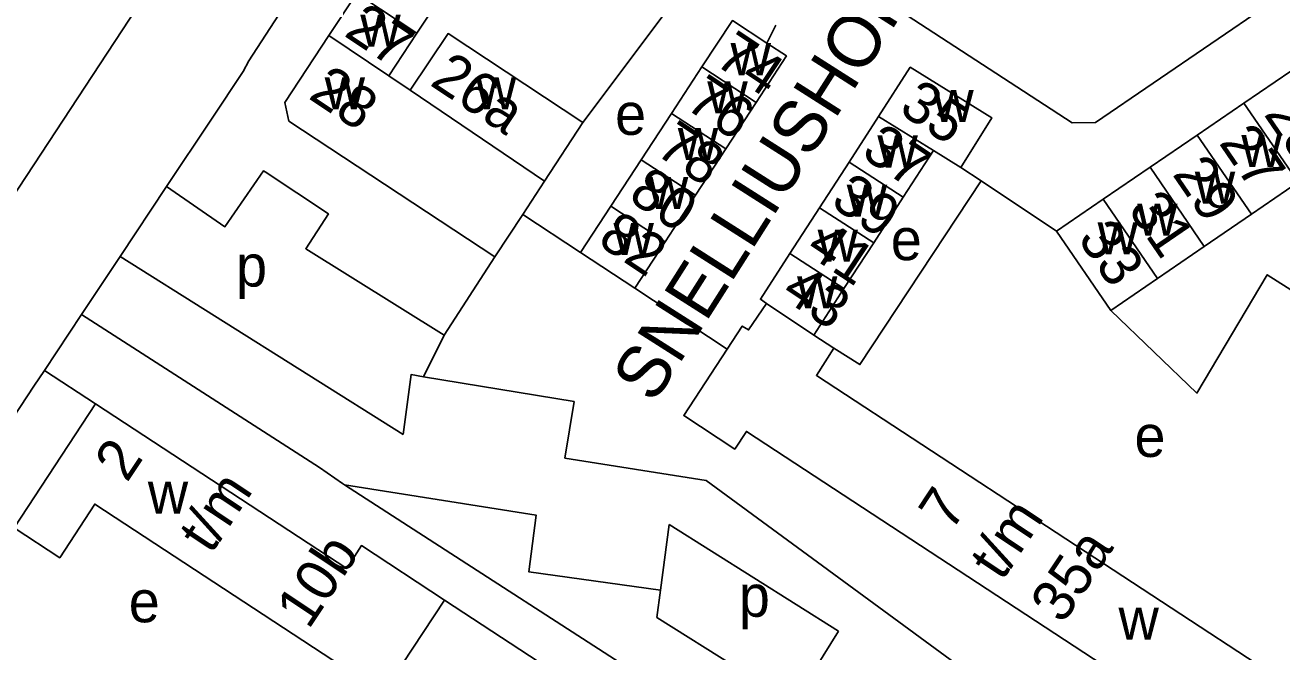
# Model space of a CAD drawing. Extents: x 159294 to 161936, y 384538 to 386517.
# Drawn here: x 159681.4 to 159801.9, y 385046.9 to 385106.9 of the extents above; entities that cross this region are included whole.
import ezdxf

# ---------------------------------------------------------------- set-up
doc = ezdxf.new("R2010")
doc.units = 0
for name, color, linetype in [('BLT_Basislijn', 7, 'Continuous'), ('BLT_Bebouwing', 7, 'Continuous'), ('BLT_Centroide', 7, 'Continuous'), ('BLT_Huisnummer', 7, 'Continuous'), ('BLT_Huisnummer_ tussenligend', 7, 'Continuous'), ('BLT_Huisnummer_reeks', 7, 'Continuous'), ('BLT_Onderverdeling_panden', 7, 'Continuous'), ('BLT_Straatnaam', 7, 'Continuous')]:
    doc.layers.add(name, color=color, linetype=linetype)

msp = doc.modelspace()

# ---------------------------------------------------------------- linework, layer by layer
at = {"layer": 'BLT_Basislijn'}
for p, q in [((159667.99, 385071.92), (159696.93, 385115.98)), ((159734.87, 385097.6), (159745.68, 385112.05)), ((159752.49, 385105.21), (159753.36, 385106.95)), ((159699.23, 385097.91), (159702.28, 385102.5)), ((159771.12, 385093.28), (159773.05, 385092)), ((159773.05, 385092), (159780.27, 385087.2)), ((159690.48, 385084.76), (159694.94, 385091.47)), ((159729.09, 385088.8), (159734.64, 385085.14)), ((159726.41, 385084.73), (159721.57, 385077.22)), ((159739.84, 385081.73), (159748.7, 385075.87)), ((159683.22, 385073.85), (159686.78, 385079.2)), ((159688.11, 385070.65), (159683.22, 385073.85)), ((159719.59, 385073.24), (159734.03, 385070.85)), ((159742.3, 385052.78), (159743.13, 385059.08)), ((159741.95, 385050.17), (159742.3, 385052.78)), ((159759.39, 385048.86), (159751.99, 385037.08))]:
    msp.add_line(p, q, dxfattribs=at)
msp.add_lwpolyline([(159796.41, 385160.94), (159764.11, 385111.55), (159764.6, 385108.77), (159781.79, 385097.56), (159784.03, 385097.59), (159822.74, 385124.02), (159823.25, 385126.73), (159799.73, 385160.83)], close=True, dxfattribs=at)
for points in [[(159702.28, 385102.5), (159702.82, 385103.51), (159714.22, 385121.07)], [(159694.94, 385091.47), (159699.23, 385097.91)], [(159694.94, 385091.47), (159700.53, 385087.62), (159704.23, 385092.97), (159704.38, 385092.87)], [(159704.38, 385092.87), (159710.45, 385088.85), (159708.29, 385085.5), (159721.57, 385077.22)], [(159773.05, 385092), (159761.43, 385074.4), (159758.94, 385075.98)], [(159686.78, 385079.2), (159690.48, 385084.76)], [(159717.62, 385067.71), (159690.48, 385084.76)], [(159785.48, 385079.57), (159793.74, 385071.67), (159800.49, 385083.02), (159816.45, 385072.9), (159805.68, 385056.4), (159811.73, 385052.44)], [(159712.01, 385062.86), (159711.82, 385062.99), (159709.59, 385064.53), (159686.78, 385079.2)], [(159721.57, 385077.22), (159719.59, 385073.24)], [(159683.22, 385073.85), (159682.21, 385072.33), (159668.34, 385051.24)], [(159717.62, 385067.71), (159718.38, 385073.45), (159719.59, 385073.24)], [(159734.03, 385070.85), (159733.14, 385065.44), (159746.69, 385063.3), (159778.37, 385040.06)], [(159746.57, 385040.58), (159712.01, 385062.86)], [(159742.3, 385052.78), (159729.69, 385054.53), (159730.37, 385059.98), (159712.01, 385062.86)], [(159759.39, 385048.86), (159743.13, 385059.08)], [(159749.58, 385045.38), (159741.95, 385050.17)]]:
    msp.add_lwpolyline(points, dxfattribs=at)
at = {"layer": 'BLT_Bebouwing'}
for p, q in [((159710.51, 385105.95), (159713.18, 385109.99)), ((159721.65, 385110.25), (159718.95, 385106.18)), ((159718.95, 385106.18), (159716.24, 385102.08)), ((159746.28, 385102.93), (159743.37, 385098.48)), ((159798.26, 385099.46), (159802.74, 385102.54)), ((159716.24, 385102.08), (159718.31, 385100.71)), ((159748.57, 385095.08), (159751.47, 385099.53)), ((159793.77, 385096.38), (159798.26, 385099.46)), ((159743.37, 385098.48), (159740.46, 385094.03)), ((159760.39, 385093.81), (159763.22, 385098.19)), ((159789.27, 385093.32), (159793.77, 385096.38)), ((159745.66, 385090.63), (159748.57, 385095.08)), ((159768.47, 385094.93), (159765.58, 385090.45)), ((159740.46, 385094.03), (159737.55, 385089.59)), ((159757.55, 385089.43), (159760.39, 385093.81)), ((159784.77, 385090.26), (159789.27, 385093.32)), ((159731.19, 385091.98), (159729.09, 385088.8)), ((159798.97, 385088.81), (159803.46, 385091.89)), ((159742.75, 385086.18), (159745.66, 385090.63)), ((159754.72, 385085.05), (159757.55, 385089.43)), ((159765.58, 385090.45), (159762.75, 385086.07)), ((159729.09, 385088.8), (159726.41, 385084.73)), ((159794.44, 385085.71), (159798.97, 385088.81)), ((159762.75, 385086.07), (159759.9, 385081.7)), ((159789.96, 385082.64), (159794.44, 385085.71)), ((159759.9, 385081.7), (159757, 385077.23)), ((159680.32, 385058.75), (159688.11, 385070.65)), ((159721.6, 385051.82), (159762.41, 385025.12))]:
    msp.add_line(p, q, dxfattribs=at)
for points in [[(159746.28, 385102.93), (159749.2, 385107.38), (159752.49, 385105.21)], [(159706.65, 385097.72), (159706.28, 385099.52), (159710.51, 385105.95)], [(159718.31, 385100.71), (159721.93, 385106.13), (159734.87, 385097.6)], [(159752.49, 385105.21), (159754.38, 385103.98), (159751.47, 385099.53)], [(159763.22, 385098.19), (159766.26, 385102.9), (159774.08, 385098.05), (159771.12, 385093.28)], [(159726.41, 385084.73), (159706.65, 385097.72)], [(159734.87, 385097.6), (159731.19, 385091.98)], [(159771.12, 385093.28), (159768.47, 385094.93)], [(159737.55, 385089.59), (159734.64, 385085.14)], [(159784.77, 385090.26), (159780.27, 385087.2)], [(159780.27, 385087.2), (159785.48, 385079.57)], [(159739.84, 385081.73), (159742.75, 385086.18)], [(159734.64, 385085.14), (159739.84, 385081.73)], [(159752.47, 385080.27), (159751.89, 385080.66), (159754.72, 385085.05)], [(159785.48, 385079.57), (159789.96, 385082.64)], [(159752.47, 385080.27), (159750.75, 385077.73), (159750.15, 385078.09), (159748.7, 385075.87)], [(159758.94, 385075.98), (159757, 385077.23)], [(159748.7, 385075.87), (159744.54, 385069.51), (159749.43, 385066.31), (159750.54, 385067.99), (159788.48, 385043.15), (159787.41, 385041.48), (159809.18, 385027.22)], [(159812.42, 385037.26), (159757.26, 385073.37), (159758.94, 385075.98)], [(159688.11, 385070.65), (159712.21, 385054.87), (159713.63, 385057.05), (159721.6, 385051.82)], [(159680.32, 385058.75), (159684.69, 385055.89), (159688.05, 385061.03), (159713.76, 385044.18)]]:
    msp.add_lwpolyline(points, dxfattribs=at)
at = {"layer": 'BLT_Onderverdeling_panden'}
for p, q in [((159713.18, 385109.99), (159718.95, 385106.18)), ((159710.51, 385105.95), (159716.24, 385102.08)), ((159746.28, 385102.93), (159751.47, 385099.53)), ((159718.31, 385100.71), (159731.19, 385091.98)), ((159798.26, 385099.46), (159803.46, 385091.89)), ((159743.37, 385098.48), (159748.57, 385095.08)), ((159763.22, 385098.19), (159768.47, 385094.93)), ((159793.77, 385096.38), (159798.97, 385088.81)), ((159740.46, 385094.03), (159745.66, 385090.63)), ((159760.39, 385093.81), (159765.58, 385090.45)), ((159789.27, 385093.32), (159794.44, 385085.71)), ((159737.55, 385089.59), (159742.75, 385086.18)), ((159757.55, 385089.43), (159762.75, 385086.07)), ((159784.77, 385090.26), (159789.96, 385082.64)), ((159754.72, 385085.05), (159759.9, 385081.7)), ((159752.47, 385080.27), (159757, 385077.23)), ((159715.69, 385042.92), (159721.6, 385051.82))]:
    msp.add_line(p, q, dxfattribs=at)

# ---------------------------------------------------------------- texts
at = {"layer": 'BLT_Centroide'}
for s, p in [('w', (159713.52, 385104.86)), ('w', (159749.03, 385102.14)), ('w', (159710.1, 385098.86)), ('w', (159724.6, 385098.86)), ('w', (159746.8, 385098.47)), ('w', (159768.47, 385097.65)), ('e', (159737.95, 385096.42)), ('w', (159743.97, 385094)), ('w', (159763.11, 385093.29)), ('w', (159798.01, 385093.34)), ('w', (159741.1, 385089.31)), ('w', (159793.55, 385089.81)), ('w', (159760.17, 385088.57)), ('w', (159788.02, 385086.76)), ('w', (159737.8, 385084.89)), ('w', (159757.37, 385084.27)), ('e', (159764.39, 385084.41)), ('w', (159784.22, 385084.98)), ('p', (159701.6, 385081.88)), ('w', (159755.4, 385079.79)), ('e', (159787.76, 385065.55)), ('w', (159693.14, 385060.11)), ('p', (159749.82, 385050.23)), ('e', (159691.31, 385049.7)), ('w', (159786.23, 385048.03))]:
    msp.add_text(s, height=4, dxfattribs=at).set_placement(p)
at = {"layer": 'BLT_Huisnummer'}
for s, rotation, p in [('27', 326.3877, (159711.84, 385105.98)), ('74', 326.3877, (159747.34, 385103.26)), ('26a', 326.3877, (159720.08, 385101.26)), ('28', 326.3877, (159708.43, 385099.98)), ('35', 326.3877, (159765.03, 385098.62)), ('78', 326.3877, (159741.67, 385094.66)), ('27', 304.3877, (159795.79, 385095.66)), ('39', 326.3877, (159758.49, 385089.68)), ('31', 304.3877, (159787.06, 385089.26)), ('82', 326.3877, (159736.13, 385086)), ('33', 304.3877, (159782.24, 385086.48)), ('43', 326.3877, (159753.73, 385080.9))]:
    msp.add_text(s, height=4, rotation=rotation, dxfattribs=at).set_placement(p)
at = {"layer": 'BLT_Huisnummer_ tussenligend'}
for s, rotation, p in [('76', 326.3877, (159744.52, 385099.07)), ('25', 304.3877, (159800.1, 385098.4)), ('37', 326.3877, (159761.43, 385094.4)), ('29', 304.3877, (159791.33, 385092.66)), ('80', 326.3877, (159739.07, 385090.25)), ('41', 326.3877, (159756.08, 385085.13))]:
    msp.add_text(s, height=4, rotation=rotation, dxfattribs=at).set_placement(p)
at = {"layer": 'BLT_Huisnummer_reeks'}
for s, p in [('2', (159691.14, 385063.01)), ('t/m', (159699.19, 385056.15)), ('7', (159770.18, 385058.3)), ('t/m', (159775.05, 385053.57)), ('35a', (159780.89, 385049.43)), ('10b', (159708.55, 385048.92))]:
    msp.add_text(s, height=4, rotation=56.3877, dxfattribs=at).set_placement(p)
at = {"layer": 'BLT_Straatnaam'}
msp.add_text('SNELLIUSHOF', height=5, rotation=57.5275, dxfattribs=at).set_placement((159741.65, 385070.53))

doc.saveas('drawing.dxf')
